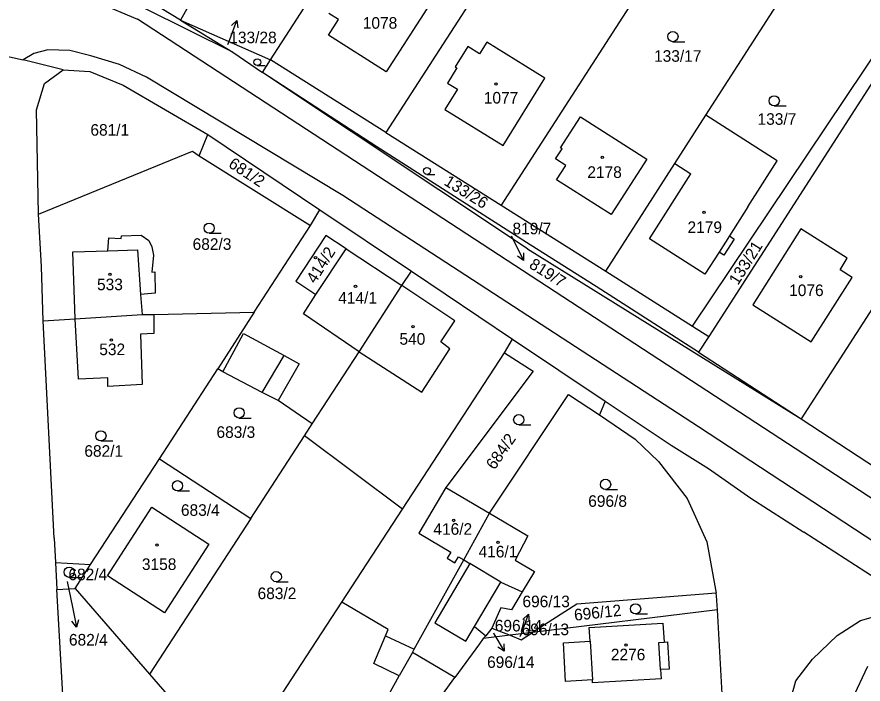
# Model space of a CAD drawing. Extents: x -735249 to -729401, y -1124843 to -1121828.
# Drawn here: x -734231.2 to -734107.1, y -1123524.9 to -1123427 of the extents above; entities that cross this region are included whole.
import ezdxf

# ---------------------------------------------------------------- set-up
doc = ezdxf.new("R2010")
doc.units = 0
for name, color, linetype in [('Vrstva 1', 7, 'Continuous'), ('Vrstva 16', 7, 'Continuous'), ('Vrstva 18', 7, 'Continuous'), ('Vrstva 19', 7, 'Continuous'), ('Vrstva 25', 7, 'Continuous'), ('Vrstva 4', 7, 'Continuous')]:
    doc.layers.add(name, color=color, linetype=linetype)

msp = doc.modelspace()

# ---------------------------------------------------------------- linework, layer by layer
at = {"layer": 'Vrstva 1'}
for points in [[(-734193.99, -1123433.34), (-734175.23, -1123404.28)], [(-734154.46, -1123408.93), (-734177.07, -1123444.01)], [(-734131.94, -1123410.88), (-734160.18, -1123454.68)], [(-734130.12, -1123441.48), (-734114.2, -1123416.65)], [(-734203.15, -1123420.23), (-734207.21, -1123427.52)], [(-734207.21, -1123427.52), (-734214.32, -1123423.15)], [(-734199.54, -1123432.24), (-734212.47, -1123425.81)], [(-734171.08, -1123425.88), (-734177.06, -1123435.13)], [(-734184.04, -1123427.41), (-734185.43, -1123426.53)], [(-734132.09, -1123472.42), (-734101.23, -1123426.39)], [(-734207.21, -1123427.52), (-734199.54, -1123432.24)], [(-734207.21, -1123427.52), (-734193.99, -1123433.34)], [(-734185.51, -1123429.71), (-734184.04, -1123427.41)], [(-734099.81, -1123427.46), (-734129.7, -1123473.92)], [(-734177.06, -1123435.13), (-734185.51, -1123429.71)], [(-734245.55, -1123429.97), (-734230.31, -1123433.37)], [(-734162.27, -1123430.75), (-734163.33, -1123432.45)], [(-734153.74, -1123436.05), (-734162.27, -1123430.75)], [(-734199.54, -1123432.24), (-734195.19, -1123435.2)], [(-734165.05, -1123431.39), (-734166.9, -1123434.38)], [(-734163.33, -1123432.45), (-734165.05, -1123431.39)], [(-734224.46, -1123434.79), (-734230.31, -1123433.37)], [(-734195.19, -1123435.2), (-734193.99, -1123433.34)], [(-734177.07, -1123444.01), (-734193.99, -1123433.34)], [(-734166.65, -1123434.54), (-734168.03, -1123436.76)], [(-734166.9, -1123434.38), (-734166.65, -1123434.54)], [(-734227.19, -1123436.83), (-734224.46, -1123434.79)], [(-734224.46, -1123434.79), (-734220.52, -1123435.06)], [(-734220.52, -1123435.06), (-734215.65, -1123437.07)], [(-734178.42, -1123446.1), (-734195.19, -1123435.2)], [(-734156.31, -1123461.07), (-734195.19, -1123435.2)], [(-734228.37, -1123440.67), (-734227.19, -1123436.83)], [(-734215.65, -1123437.07), (-734203.22, -1123444.31)], [(-734168.03, -1123436.76), (-734166.57, -1123437.67)], [(-734159.89, -1123445.92), (-734153.74, -1123436.05)], [(-734166.57, -1123437.67), (-734168.42, -1123440.62)], [(-734085.73, -1123438.83), (-734116.16, -1123486.03)], [(-734228.05, -1123456), (-734228.37, -1123440.67)], [(-734168.42, -1123440.62), (-734159.89, -1123445.92)], [(-734151.44, -1123446.26), (-734148.54, -1123441.71)], [(-734148.54, -1123441.71), (-734138.81, -1123447.91)], [(-734134.67, -1123448.57), (-734130.12, -1123441.48)], [(-734119.65, -1123448.16), (-734130.12, -1123441.48)], [(-734204.47, -1123447.41), (-734203.22, -1123444.31)], [(-734203.22, -1123444.31), (-734186.79, -1123455.36)], [(-734177.07, -1123444.01), (-734160.18, -1123454.68)], [(-734228.05, -1123456), (-734205.46, -1123446.74)], [(-734205.46, -1123446.74), (-734204.47, -1123447.41)], [(-734161.6, -1123456.88), (-734178.42, -1123446.1)], [(-734152.18, -1123447.89), (-734151.23, -1123446.4)], [(-734151.23, -1123446.4), (-734151.44, -1123446.26)], [(-734204.47, -1123447.41), (-734188.16, -1123457.66)], [(-734150.68, -1123448.85), (-734152.18, -1123447.89)], [(-734138.81, -1123447.91), (-734144, -1123456.05)], [(-734123.95, -1123454.92), (-734119.65, -1123448.16)], [(-734152.02, -1123450.94), (-734150.68, -1123448.85)], [(-734144.81, -1123464.38), (-734134.67, -1123448.57)], [(-734134.67, -1123448.57), (-734132.33, -1123450.07)], [(-734138.41, -1123459.62), (-734132.33, -1123450.07)], [(-734144, -1123456.05), (-734152.02, -1123450.94)], [(-734188.16, -1123457.66), (-734186.79, -1123455.36)], [(-734186.79, -1123455.36), (-734173.34, -1123464.34)], [(-734160.18, -1123454.68), (-734144.81, -1123464.38)], [(-734123.95, -1123454.92), (-734126.67, -1123459.19)], [(-734227.6, -1123463.69), (-734228.05, -1123456)], [(-734155.91, -1123460.48), (-734161.6, -1123456.88)], [(-734196.42, -1123470.35), (-734188.16, -1123457.66)], [(-734116.2, -1123458.14), (-734123.25, -1123469.29)], [(-734109.37, -1123462.47), (-734116.2, -1123458.14)], [(-734217.89, -1123461.35), (-734217.74, -1123459.47)], [(-734217.74, -1123459.47), (-734215.94, -1123459.54)], [(-734215.94, -1123459.54), (-734215.9, -1123459.16)], [(-734215.9, -1123459.16), (-734213.01, -1123459.07)], [(-734213.01, -1123459.07), (-734211.85, -1123459.84)], [(-734185.9, -1123459.12), (-734190.32, -1123465.83)], [(-734182.93, -1123461.06), (-734185.9, -1123459.12)], [(-734130.26, -1123464.82), (-734138.41, -1123459.62)], [(-734126.67, -1123459.19), (-734125.96, -1123459.65)], [(-734211.85, -1123459.84), (-734211.43, -1123460.77)], [(-734211.43, -1123460.77), (-734211.19, -1123462)], [(-734146.23, -1123466.59), (-734155.91, -1123460.48)], [(-734125.96, -1123459.65), (-734127.47, -1123462.03)], [(-734223.01, -1123461.5), (-734217.89, -1123461.35)], [(-734222.67, -1123471.37), (-734223.01, -1123461.5)], [(-734211.19, -1123462), (-734211.41, -1123464.51)], [(-734187.38, -1123467.76), (-734182.93, -1123461.06)], [(-734156.31, -1123461.07), (-734116.16, -1123486.03)], [(-734128.19, -1123461.57), (-734130.26, -1123464.82)], [(-734127.47, -1123462.03), (-734128.19, -1123461.57)], [(-734110.44, -1123464.16), (-734109.37, -1123462.47)], [(-734227.36, -1123471.62), (-734227.6, -1123463.69)], [(-734211.41, -1123464.51), (-734210.98, -1123464.47)], [(-734210.98, -1123464.47), (-734210.93, -1123467.56)], [(-734174.73, -1123466.44), (-734173.34, -1123464.34)], [(-734173.34, -1123464.34), (-734158.48, -1123474.32)], [(-734144.81, -1123464.38), (-734132.09, -1123472.42)], [(-734108.67, -1123465.28), (-734110.44, -1123464.16)], [(-734190.32, -1123465.83), (-734187.38, -1123467.76)], [(-734114.65, -1123474.73), (-734108.67, -1123465.28)], [(-734181.01, -1123476.18), (-734174.73, -1123466.44)], [(-734131.19, -1123476.25), (-734146.23, -1123466.59)], [(-734210.93, -1123467.56), (-734213.08, -1123467.77)], [(-734213.08, -1123467.77), (-734212.87, -1123470.71)], [(-734123.25, -1123469.29), (-734114.65, -1123474.73)], [(-734222.67, -1123471.37), (-734212.87, -1123470.71)], [(-734212.87, -1123470.71), (-734211.15, -1123470.73)], [(-734211.15, -1123470.73), (-734196.42, -1123470.35)], [(-734211.15, -1123470.73), (-734211.15, -1123473.5)], [(-734196.42, -1123470.35), (-734201.75, -1123478.69)], [(-734227.36, -1123471.62), (-734222.67, -1123471.37)], [(-734225.78, -1123503.52), (-734227.36, -1123471.62)], [(-734222.18, -1123480.22), (-734222.67, -1123471.37)], [(-734132.09, -1123472.42), (-734129.7, -1123473.92)], [(-734211.15, -1123473.5), (-734213.09, -1123473.58)], [(-734213.09, -1123473.58), (-734212.87, -1123480.99)], [(-734159.68, -1123476.33), (-734158.48, -1123474.32)], [(-734158.48, -1123474.32), (-734144.88, -1123483.43)], [(-734129.7, -1123473.92), (-734131.19, -1123476.25)], [(-734187.88, -1123486.74), (-734181.01, -1123476.18)], [(-734174.65, -1123499.29), (-734159.68, -1123476.33)], [(-734159.68, -1123476.33), (-734155.48, -1123479.05)], [(-734131.19, -1123476.25), (-734116.16, -1123486.03)], [(-734210.32, -1123491.87), (-734201.75, -1123478.69)], [(-734200.99, -1123479.11), (-734201.75, -1123478.69)], [(-734195.24, -1123482.18), (-734200.99, -1123479.11)], [(-734155.48, -1123479.05), (-734168.29, -1123496.11)], [(-734217.9, -1123480), (-734222.18, -1123480.22)], [(-734217.88, -1123481.26), (-734217.9, -1123480)], [(-734212.87, -1123480.99), (-734217.88, -1123481.26)], [(-734192.91, -1123483.32), (-734195.24, -1123482.18)], [(-734161.86, -1123499.89), (-734150.29, -1123482.47)], [(-734150.29, -1123482.47), (-734145.71, -1123485.46)], [(-734187.88, -1123486.74), (-734192.91, -1123483.32)], [(-734144.88, -1123483.43), (-734145.71, -1123485.46)], [(-734144.88, -1123483.43), (-734135.2, -1123489.89)], [(-734145.71, -1123485.46), (-734140.52, -1123489.01)], [(-734189.03, -1123488.5), (-734187.88, -1123486.74)], [(-734116.16, -1123486.03), (-734098.14, -1123497.83)], [(-734196.92, -1123500.63), (-734189.03, -1123488.5)], [(-734174.65, -1123499.29), (-734189.03, -1123488.5)], [(-734140.52, -1123489.01), (-734137.08, -1123492.28)], [(-734135.2, -1123489.89), (-734129.73, -1123493.31)], [(-734220.43, -1123507.42), (-734210.32, -1123491.87)], [(-734210.32, -1123491.87), (-734196.92, -1123500.63)], [(-734137.08, -1123492.28), (-734132.87, -1123497.73)], [(-734129.73, -1123493.31), (-734123.51, -1123497.66)], [(-734168.29, -1123496.11), (-734161.86, -1123499.89)], [(-734132.87, -1123497.73), (-734130, -1123504.08)], [(-734123.51, -1123497.66), (-734115.74, -1123502.65)], [(-734217.93, -1123509.05), (-734211.41, -1123499)], [(-734211.41, -1123499), (-734203.04, -1123504.43)], [(-734183.54, -1123512.93), (-734174.65, -1123499.29)], [(-734165.65, -1123506.72), (-734161.86, -1123499.89)], [(-734161.86, -1123499.89), (-734156.24, -1123503.2)], [(-734196.92, -1123500.63), (-734211.79, -1123523.49)], [(-734097.57, -1123514.38), (-734115.74, -1123502.65)], [(-734225.78, -1123503.52), (-734225.58, -1123507.11)], [(-734156.24, -1123503.2), (-734158.12, -1123506.74)], [(-734130, -1123504.08), (-734128.63, -1123511.61)], [(-734203.04, -1123504.43), (-734209.58, -1123514.47)], [(-734172.93, -1123519.82), (-734165.65, -1123506.72)], [(-734158.12, -1123506.74), (-734155.28, -1123508.43)], [(-734225.58, -1123507.11), (-734220.43, -1123507.42)], [(-734225.58, -1123507.11), (-734225.35, -1123511.09)], [(-734222.7, -1123510.9), (-734220.43, -1123507.42)], [(-734209.58, -1123514.47), (-734217.93, -1123509.05)], [(-734155.28, -1123508.43), (-734157.07, -1123511.43)], [(-734225.35, -1123511.09), (-734222.7, -1123510.9)], [(-734222.39, -1123563.33), (-734225.35, -1123511.09)], [(-734222.7, -1123510.9), (-734211.79, -1123523.49)], [(-734157.07, -1123511.43), (-734158.65, -1123514.07)], [(-734128.63, -1123511.61), (-734149.06, -1123513.22)], [(-734128.56, -1123512), (-734128.63, -1123511.61)], [(-734199.58, -1123537.52), (-734183.54, -1123512.93)], [(-734176.74, -1123516.95), (-734183.54, -1123512.93)], [(-734128.44, -1123514.06), (-734128.56, -1123512)], [(-734160.21, -1123513.75), (-734161.52, -1123516.72)], [(-734158.65, -1123514.07), (-734160.21, -1123513.75)], [(-734149.06, -1123513.22), (-734155.59, -1123517.39)], [(-734128.44, -1123514.06), (-734155.59, -1123517.39)], [(-734127.49, -1123530.76), (-734128.44, -1123514.06)], [(-734107.43, -1123515.61), (-734103.09, -1123514.39)], [(-734161.52, -1123516.72), (-734162.39, -1123517.86)], [(-734161.52, -1123516.72), (-734158.85, -1123517.79)], [(-734147.23, -1123516.63), (-734136.42, -1123516)], [(-734147.11, -1123518.64), (-734147.23, -1123516.63)], [(-734136.42, -1123516), (-734136.26, -1123518.78)], [(-734110.85, -1123517.8), (-734107.43, -1123515.61)], [(-734178.85, -1123521.93), (-734177.13, -1123517.87)], [(-734177.13, -1123517.87), (-734176.74, -1123516.95)], [(-734158.85, -1123517.79), (-734162.82, -1123518.28)], [(-734162.39, -1123517.86), (-734162.82, -1123518.28)], [(-734155.59, -1123517.39), (-734158.85, -1123517.79)], [(-734158.85, -1123517.79), (-734157.23, -1123518.44)], [(-734157.23, -1123518.44), (-734155.59, -1123517.39)], [(-734114.46, -1123521.28), (-734110.85, -1123517.8)], [(-734163.36, -1123519.02), (-734166.97, -1123523.99)], [(-734162.82, -1123518.28), (-734163.36, -1123519.02)], [(-734151.04, -1123518.87), (-734147.11, -1123518.64)], [(-734150.71, -1123524.57), (-734151.04, -1123518.87)], [(-734136.26, -1123518.78), (-734135.76, -1123518.75)], [(-734135.76, -1123518.75), (-734135.53, -1123522.74)], [(-734173.2, -1123520.3), (-734175.11, -1123523.73)], [(-734173.2, -1123520.3), (-734172.93, -1123519.82)], [(-734166.97, -1123523.99), (-734173.2, -1123520.3)], [(-734116.91, -1123524.47), (-734114.46, -1123521.28)], [(-734175.11, -1123523.73), (-734178.85, -1123521.93)], [(-734135.53, -1123522.74), (-734136.77, -1123522.81)], [(-734136.77, -1123522.81), (-734136.69, -1123524.18)], [(-734106.43, -1123522.38), (-734108.7, -1123527.26)], [(-734211.79, -1123523.49), (-734199.58, -1123537.52)], [(-734178.52, -1123529.87), (-734175.11, -1123523.73)], [(-734173.83, -1123533.44), (-734166.97, -1123523.99)], [(-734136.69, -1123524.18), (-734146.76, -1123524.76)], [(-734146.78, -1123524.34), (-734150.71, -1123524.57)], [(-734146.76, -1123524.76), (-734146.78, -1123524.34)], [(-734118.15, -1123528.92), (-734116.91, -1123524.47)]]:
    msp.add_lwpolyline(points, dxfattribs=at)
at = {"layer": 'Vrstva 16'}
for points in [[(-734200.26, -1123431.11), (-734199.98, -1123430.36)], [(-734158.7, -1123459.15), (-734158.21, -1123460.12)], [(-734223.87, -1123509.91), (-734223.09, -1123513.64)], [(-734161.3, -1123517.42), (-734161.23, -1123517.55)], [(-734157.36, -1123517.97), (-734157.19, -1123517.51)]]:
    msp.add_lwpolyline(points, dxfattribs=at)
at = {"layer": 'Vrstva 25'}
for points in [[(-734199.98, -1123430.36), (-734198.93, -1123427.55)], [(-734199.748, -1123428.312), (-734198.93, -1123427.55), (-734198.812, -1123428.662)], [(-734134.96, -1123430.69), (-734133.21, -1123430.69)], [(-734195.95, -1123434.19), (-734194.777, -1123434.19)], [(-734120.09, -1123440.11), (-734118.34, -1123440.11)], [(-734171.06, -1123450.16), (-734169.887, -1123450.16)], [(-734203.01, -1123458.8), (-734201.26, -1123458.8)], [(-734158.21, -1123460.12), (-734156.867, -1123462.802)], [(-734156.868, -1123461.684), (-734156.867, -1123462.802), (-734157.762, -1123462.132)], [(-734198.62, -1123485.91), (-734196.87, -1123485.91)], [(-734157.58, -1123486.9), (-734155.83, -1123486.9)], [(-734218.9, -1123489.27), (-734217.15, -1123489.27)], [(-734207.66, -1123496.59), (-734205.91, -1123496.59)], [(-734144.84, -1123496.39), (-734143.09, -1123496.39)], [(-734223.56, -1123509.29), (-734221.81, -1123509.29)], [(-734193.16, -1123509.94), (-734191.41, -1123509.94)], [(-734223.09, -1123513.64), (-734222.477, -1123516.576)], [(-734222.192, -1123515.495), (-734222.477, -1123516.576), (-734223.17, -1123515.699)], [(-734157.19, -1123517.51), (-734156.16, -1123514.693)], [(-734156.973, -1123515.46), (-734156.16, -1123514.693), (-734156.034, -1123515.804)], [(-734140.44, -1123514.65), (-734138.69, -1123514.65)], [(-734161.23, -1123517.55), (-734159.708, -1123520.134)], [(-734159.785, -1123519.019), (-734159.708, -1123520.134), (-734160.646, -1123519.527)]]:
    msp.add_lwpolyline(points, dxfattribs=at)
for centre, radius in [((-734134.96, -1123429.94), 0.75), ((-734195.949, -1123433.688), 0.503), ((-734160.93, -1123436.91), 0.175), ((-734120.09, -1123439.36), 0.75), ((-734145.33, -1123447.65), 0.175), ((-734171.059, -1123449.657), 0.503), ((-734130.38, -1123455.74), 0.175), ((-734203.01, -1123458.05), 0.75), ((-734187.41, -1123462.39), 0.175), ((-734217.58, -1123464.83), 0.175), ((-734116.21, -1123465.16), 0.175), ((-734181.54, -1123466.58), 0.175), ((-734173.1, -1123472.5), 0.175), ((-734217.36, -1123474.47), 0.175), ((-734198.62, -1123485.16), 0.75), ((-734157.58, -1123486.15), 0.75), ((-734218.9, -1123488.52), 0.75), ((-734207.66, -1123495.84), 0.75), ((-734144.84, -1123495.64), 0.75), ((-734167.12, -1123500.94), 0.175), ((-734160.61, -1123504.14), 0.175), ((-734210.69, -1123504.54), 0.175), ((-734223.56, -1123508.54), 0.75), ((-734193.16, -1123509.19), 0.75), ((-734140.44, -1123513.9), 0.75), ((-734141.83, -1123519.22), 0.175)]:
    msp.add_circle(centre, radius, dxfattribs=at)
at = {"layer": 'Vrstva 4'}
for points in [[(-734219.33, -1123424.93), (-734213.53, -1123427.39)], [(-734075.73, -1123517.31), (-734213.53, -1123427.39)], [(-734226.71, -1123431.9), (-734228.76, -1123432.41)], [(-734223.46, -1123431.96), (-734226.71, -1123431.9)], [(-734220.36, -1123432.76), (-734223.46, -1123431.96)], [(-734228.76, -1123432.41), (-734230.31, -1123433.37)], [(-734216.19, -1123434.02), (-734220.36, -1123432.76)], [(-734212.21, -1123435.89), (-734216.19, -1123434.02)], [(-734183.38, -1123453.24), (-734212.21, -1123435.89)], [(-734131.2, -1123487.21), (-734183.38, -1123453.24)], [(-734126.67, -1123459.19), (-734128.19, -1123461.57)], [(-734217.89, -1123461.35), (-734213.55, -1123461.22)], [(-734213.55, -1123461.22), (-734213.08, -1123467.77)], [(-734182.93, -1123461.06), (-734174.73, -1123466.44)], [(-734166.98, -1123471.66), (-734174.73, -1123466.44)], [(-734189.19, -1123470.61), (-734187.38, -1123467.76)], [(-734181.01, -1123476.18), (-734189.19, -1123470.61)], [(-734169.03, -1123474.74), (-734166.98, -1123471.66)], [(-734200.99, -1123479.11), (-734197.97, -1123473.52)], [(-734197.97, -1123473.52), (-734192.01, -1123476.74)], [(-734171.83, -1123482.1), (-734167.69, -1123475.76)], [(-734167.69, -1123475.76), (-734169.03, -1123474.74)], [(-734195.24, -1123482.18), (-734192.01, -1123476.74)], [(-734192.01, -1123476.74), (-734189.81, -1123477.94)], [(-734181.01, -1123476.18), (-734171.83, -1123482.1)], [(-734189.81, -1123477.94), (-734192.91, -1123483.32)], [(-734044.31, -1123544.16), (-734131.2, -1123487.21)], [(-734168.29, -1123496.11), (-734172.25, -1123502.78)], [(-734172.25, -1123502.78), (-734167.57, -1123505.57)], [(-734167.57, -1123505.57), (-734168.11, -1123506.47)], [(-734168.11, -1123506.47), (-734166.97, -1123507.15)], [(-734166.97, -1123507.15), (-734166.43, -1123506.25)], [(-734166.43, -1123506.25), (-734165.65, -1123506.72)], [(-734165.65, -1123506.72), (-734164.74, -1123507.26)], [(-734164.74, -1123507.26), (-734169.91, -1123515.98)], [(-734160.19, -1123509.97), (-734164.74, -1123507.26)], [(-734164.07, -1123516.51), (-734160.19, -1123509.97)], [(-734160.19, -1123509.97), (-734157.07, -1123511.43)], [(-734169.91, -1123515.98), (-734165.33, -1123518.65)], [(-734165.18, -1123518.39), (-734164.07, -1123516.51)], [(-734164.07, -1123516.51), (-734162.39, -1123517.86)], [(-734177.13, -1123517.87), (-734172.93, -1123519.82)], [(-734165.33, -1123518.65), (-734165.18, -1123518.39)], [(-734147.11, -1123518.64), (-734146.78, -1123524.34)], [(-734137.01, -1123518.82), (-734136.26, -1123518.78)], [(-734136.77, -1123522.81), (-734137.01, -1123518.82)]]:
    msp.add_lwpolyline(points, dxfattribs=at)

# ---------------------------------------------------------------- texts
at = {"layer": 'Vrstva 16'}
msp.add_text('819/7', height=1.7, rotation=327.80261, dxfattribs=at).set_placement((-734156.196, -1123463.775))
for s, p in [('696/13', (-734157.04, -1123513.67)), ('682/4', (-734223.59, -1123519.29)), ('696/14', (-734162.23, -1123522.57))]:
    msp.add_text(s, height=1.7, dxfattribs=at).set_placement(p)
at = {"layer": 'Vrstva 18'}
for s, p in [('133/28', (-734200.06, -1123430.91)), ('133/17', (-734137.73, -1123433.63)), ('133/7', (-734122.54, -1123442.88)), ('681/1', (-734220.44, -1123444.48)), ('819/7', (-734158.5, -1123458.95)), ('682/3', (-734205.44, -1123461.23)), ('683/3', (-734201.94, -1123488.82)), ('682/1', (-734221.33, -1123491.59)), ('696/8', (-734147.39, -1123498.94)), ('683/4', (-734207.158, -1123500.26)), ('682/4', (-734223.67, -1123509.71)), ('683/2', (-734195.91, -1123512.48)), ('696/14', (-734161.1, -1123517.22)), ('696/13', (-734157.16, -1123517.77))]:
    msp.add_text(s, height=1.7, dxfattribs=at).set_placement(p)
for s, rotation, p in [('681/2', 326.6026, (-734200.313, -1123448.974)), ('133/26', 328.10261, (-734168.685, -1123451.606)), ('133/21', 57.80046, (-734125.422, -1123466.515)), ('684/2', 55.50044, (-734161.131, -1123493.612)), ('696/12', 6.10005, (-734149.373, -1123515.66))]:
    msp.add_text(s, height=1.7, rotation=rotation, dxfattribs=at).set_placement(p)
at = {"layer": 'Vrstva 19'}
for s, p in [('1078', (-734180.47, -1123428.78)), ('1077', (-734162.71, -1123439.76)), ('2178', (-734147.52, -1123450.67)), ('2179', (-734132.82, -1123458.76)), ('533', (-734219.47, -1123467.15)), ('1076', (-734117.9, -1123468.01)), ('414/1', (-734184.08, -1123469.12)), ('540', (-734175.09, -1123475.15)), ('532', (-734219.14, -1123476.68)), ('416/2', (-734170.11, -1123503.04)), ('416/1', (-734163.48, -1123506.36)), ('3158', (-734212.883, -1123508.2)), ('2276', (-734144.07, -1123521.46))]:
    msp.add_text(s, height=1.7, dxfattribs=at).set_placement(p)
msp.add_text('414/2', height=1.7, rotation=57.70046, dxfattribs=at).set_placement((-734187.442, -1123466.295))

doc.saveas('drawing.dxf')
